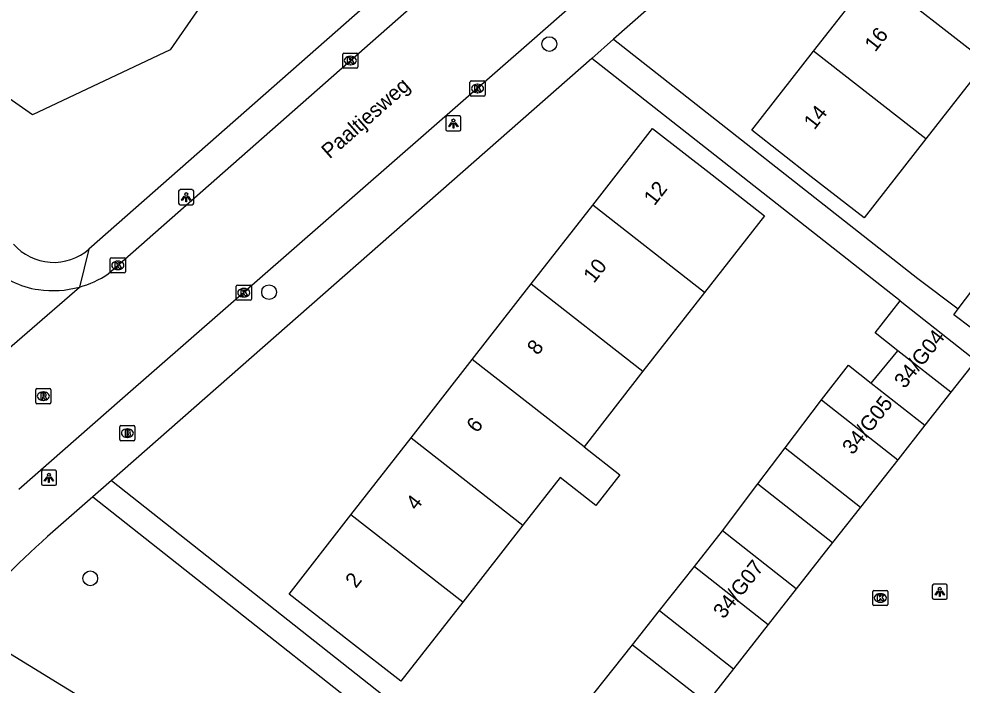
# Model space of a CAD drawing. Extents: x 158352 to 159489, y 383828 to 384597.
# Drawn here: x 158926.2 to 158988.7, y 383926.5 to 383970.6 of the extents above; entities that cross this region are included whole.
import ezdxf

# ---------------------------------------------------------------- set-up
doc = ezdxf.new("R2010")
doc.units = 0
for name, color, linetype in [('IMGEO_Boom', 7, 'Continuous'), ('IMGEO_Brandkraan', 7, 'Continuous'), ('IMGEO_Kolk', 7, 'Continuous'), ('IMGEO_Lichtpunt', 7, 'Continuous'), ('IMGEO_Openbare_ruimte_label', 7, 'Continuous'), ('IMGEO_Pand', 7, 'Continuous'), ('IMGEO_Pand_nummerreeks', 7, 'Continuous'), ('IMGEO_Rijbaan_lokaal_open', 7, 'Continuous'), ('IMGEO_Rioolput', 7, 'Continuous'), ('IMGEO_Voetpad_open', 7, 'Continuous')]:
    doc.layers.add(name, color=color, linetype=linetype)

msp = doc.modelspace()

# ---------------------------------------------------------------- linework, layer by layer
at = {"layer": 'IMGEO_Boom'}
for centre in [(158961.37, 383968.951), (158942.793, 383952.515), (158930.939, 383933.55)]:
    msp.add_circle(centre, 0.489, dxfattribs=at)
at = {"layer": 'IMGEO_Brandkraan'}
for p, q in [((158932.898, 383942.747), (158932.898, 383943.599)), ((158932.973, 383943.673), (158933.825, 383943.673)), ((158933.386, 383943.453), (158933.411, 383943.453)), ((158933.899, 383943.599), (158933.899, 383942.747)), ((158933.825, 383942.673), (158932.973, 383942.673)), ((158933.409, 383942.893), (158933.384, 383942.893))]:
    msp.add_line(p, q, dxfattribs=at)
for points in [[(158932.898, 383942.747), (158932.898, 383943.599)], [(158932.973, 383943.673), (158933.825, 383943.673)], [(158933.246, 383943.373), (158933.246, 383942.973), (158933.459, 383942.973)], [(158933.477, 383943.373), (158933.246, 383943.373)], [(158933.425, 383943.292), (158933.371, 383943.292), (158933.371, 383943.216)], [(158933.371, 383943.216), (158933.424, 383943.216)], [(158933.899, 383943.599), (158933.899, 383942.747)], [(158933.825, 383942.673), (158932.973, 383942.673)], [(158933.433, 383943.14), (158933.371, 383943.14), (158933.371, 383943.059)], [(158933.371, 383943.059), (158933.433, 383943.059)]]:
    msp.add_lwpolyline(points, dxfattribs=at)
for centre, radius, start, end in [((158932.975, 383943.597), 0.0765, 91.55205, 178.44795), ((158932.975, 383943.597), 0.0765, 91.55205, 178.44795), ((158933.426, 383943.254), 0.0379, 267.82845, 90.93552), ((158933.481, 383943.228), 0.145, 59.4692, 91.53667), ((158933.506, 383943.275), 0.0922, 285.51372, 58.15012), ((158933.823, 383943.597), 0.0765, 1.55205, 88.44795), ((158933.823, 383943.597), 0.0765, 1.55205, 88.44795), ((158932.975, 383942.749), 0.0765, 181.55205, 268.44795), ((158932.975, 383942.749), 0.0765, 181.55205, 268.44795), ((158933.434, 383943.099), 0.0404, 269.87594, 90.50774), ((158933.465, 383943.224), 0.251, 268.66757, 293.53466), ((158933.511, 383943.083), 0.105, 301.31148, 78.98903), ((158933.823, 383942.749), 0.0765, 271.55205, 358.44795), ((158933.823, 383942.749), 0.0765, 271.55205, 358.44795)]:
    msp.add_arc(centre, radius, start, end, dxfattribs=at)
for centre, major_axis, ratio, start_param, end_param in [((158933.385, 383943.173), (-0.387, 0.002), 0.722429, 4.712389, 7.853982), ((158933.41, 383943.173), (-0.39, 0.002), 0.717154, 1.570796, 4.712389)]:
    msp.add_ellipse(centre, major_axis=major_axis, ratio=ratio, start_param=start_param, end_param=end_param, dxfattribs=at)
at = {"layer": 'IMGEO_Kolk'}
for p, q in [((158947.676, 383967.435), (158947.676, 383968.287)), ((158947.751, 383968.361), (158948.603, 383968.361)), ((158948.677, 383968.287), (158948.677, 383967.435)), ((158948.164, 383968.141), (158948.189, 383968.141)), ((158948.603, 383967.361), (158947.751, 383967.361)), ((158948.187, 383967.581), (158948.162, 383967.581)), ((158956.109, 383965.582), (158956.109, 383966.434)), ((158956.184, 383966.508), (158957.036, 383966.508)), ((158957.11, 383966.434), (158957.11, 383965.582)), ((158956.62, 383965.728), (158956.595, 383965.728)), ((158956.597, 383966.288), (158956.622, 383966.288)), ((158957.036, 383965.508), (158956.184, 383965.508)), ((158932.264, 383953.863), (158932.264, 383954.715)), ((158932.339, 383954.789), (158933.191, 383954.789)), ((158932.752, 383954.569), (158932.777, 383954.569)), ((158933.265, 383954.715), (158933.265, 383953.863)), ((158932.775, 383954.009), (158932.75, 383954.009)), ((158933.191, 383953.789), (158932.339, 383953.789)), ((158940.614, 383952.052), (158940.614, 383952.904)), ((158940.689, 383952.978), (158941.541, 383952.978)), ((158941.102, 383952.758), (158941.127, 383952.758)), ((158941.615, 383952.904), (158941.615, 383952.052)), ((158941.541, 383951.978), (158940.689, 383951.978)), ((158941.125, 383952.198), (158941.1, 383952.198)), ((158982.808, 383931.826), (158982.808, 383932.678)), ((158982.883, 383932.752), (158983.735, 383932.752)), ((158983.809, 383932.678), (158983.809, 383931.826)), ((158983.319, 383931.972), (158983.294, 383931.972)), ((158983.296, 383932.532), (158983.321, 383932.532)), ((158983.735, 383931.752), (158982.883, 383931.752))]:
    msp.add_line(p, q, dxfattribs=at)
for points in [[(158947.676, 383967.435), (158947.676, 383968.287)], [(158947.751, 383968.361), (158948.603, 383968.361)], [(158948.677, 383968.287), (158948.677, 383967.435)], [(158947.997, 383968.061), (158948.12, 383968.061), (158948.12, 383967.91), (158948.25, 383968.061), (158948.414, 383968.061), (158948.268, 383967.91), (158948.421, 383967.661), (158948.269, 383967.661), (158948.184, 383967.825), (158948.12, 383967.758), (158948.12, 383967.661), (158947.997, 383967.661), (158947.997, 383968.061)], [(158948.603, 383967.361), (158947.751, 383967.361)], [(158956.109, 383965.582), (158956.109, 383966.434)], [(158956.184, 383966.508), (158957.036, 383966.508)], [(158957.11, 383966.434), (158957.11, 383965.582)], [(158956.43, 383966.208), (158956.553, 383966.208), (158956.553, 383966.057), (158956.683, 383966.208), (158956.847, 383966.208), (158956.701, 383966.057), (158956.854, 383965.808), (158956.702, 383965.808), (158956.617, 383965.972), (158956.553, 383965.905), (158956.553, 383965.808), (158956.43, 383965.808), (158956.43, 383966.208)], [(158957.036, 383965.508), (158956.184, 383965.508)], [(158932.264, 383953.863), (158932.264, 383954.715)], [(158932.339, 383954.789), (158933.191, 383954.789)], [(158932.585, 383954.489), (158932.708, 383954.489), (158932.708, 383954.338), (158932.838, 383954.489), (158933.002, 383954.489), (158932.856, 383954.338), (158933.009, 383954.089), (158932.857, 383954.089), (158932.772, 383954.253), (158932.708, 383954.186), (158932.708, 383954.089), (158932.585, 383954.089), (158932.585, 383954.489)], [(158933.265, 383954.715), (158933.265, 383953.863)], [(158933.191, 383953.789), (158932.339, 383953.789)], [(158940.614, 383952.052), (158940.614, 383952.904)], [(158940.689, 383952.978), (158941.541, 383952.978)], [(158940.935, 383952.678), (158941.058, 383952.678), (158941.058, 383952.527), (158941.188, 383952.678), (158941.352, 383952.678), (158941.206, 383952.527), (158941.359, 383952.278), (158941.207, 383952.278), (158941.122, 383952.442), (158941.058, 383952.375), (158941.058, 383952.278), (158940.935, 383952.278), (158940.935, 383952.678)], [(158941.615, 383952.904), (158941.615, 383952.052)], [(158941.541, 383951.978), (158940.689, 383951.978)], [(158982.808, 383931.826), (158982.808, 383932.678)], [(158982.883, 383932.752), (158983.735, 383932.752)], [(158983.809, 383932.678), (158983.809, 383931.826)], [(158983.129, 383932.452), (158983.252, 383932.452), (158983.252, 383932.301), (158983.382, 383932.452), (158983.546, 383932.452), (158983.4, 383932.301), (158983.553, 383932.052), (158983.401, 383932.052), (158983.316, 383932.216), (158983.252, 383932.149), (158983.252, 383932.052), (158983.129, 383932.052), (158983.129, 383932.452)], [(158983.735, 383931.752), (158982.883, 383931.752)]]:
    msp.add_lwpolyline(points, dxfattribs=at)
for centre, start, end in [((158947.753, 383968.285), 91.55205, 178.44795), ((158947.753, 383968.285), 91.55205, 178.44795), ((158948.601, 383968.285), 1.55205, 88.44795), ((158948.601, 383968.285), 1.55205, 88.44795), ((158947.753, 383967.437), 181.55205, 268.44795), ((158947.753, 383967.437), 181.55205, 268.44795), ((158948.601, 383967.437), 271.55205, 358.44795), ((158948.601, 383967.437), 271.55205, 358.44795), ((158956.186, 383966.432), 91.55205, 178.44795), ((158956.186, 383966.432), 91.55205, 178.44795), ((158957.034, 383966.432), 1.55205, 88.44795), ((158957.034, 383966.432), 1.55205, 88.44795), ((158956.186, 383965.584), 181.55205, 268.44795), ((158956.186, 383965.584), 181.55205, 268.44795), ((158957.034, 383965.584), 271.55205, 358.44795), ((158957.034, 383965.584), 271.55205, 358.44795), ((158932.341, 383954.713), 91.55205, 178.44795), ((158932.341, 383954.713), 91.55205, 178.44795), ((158933.189, 383954.713), 1.55205, 88.44795), ((158933.189, 383954.713), 1.55205, 88.44795), ((158932.341, 383953.865), 181.55205, 268.44795), ((158932.341, 383953.865), 181.55205, 268.44795), ((158933.189, 383953.865), 271.55205, 358.44795), ((158933.189, 383953.865), 271.55205, 358.44795), ((158940.691, 383952.902), 91.55205, 178.44795), ((158940.691, 383952.902), 91.55205, 178.44795), ((158941.539, 383952.902), 1.55205, 88.44795), ((158941.539, 383952.902), 1.55205, 88.44795), ((158940.691, 383952.054), 181.55205, 268.44795), ((158940.691, 383952.054), 181.55205, 268.44795), ((158941.539, 383952.054), 271.55205, 358.44795), ((158941.539, 383952.054), 271.55205, 358.44795), ((158982.885, 383932.676), 91.55205, 178.44795), ((158982.885, 383932.676), 91.55205, 178.44795), ((158983.733, 383932.676), 1.55205, 88.44795), ((158983.733, 383932.676), 1.55205, 88.44795), ((158982.885, 383931.828), 181.55205, 268.44795), ((158982.885, 383931.828), 181.55205, 268.44795), ((158983.733, 383931.828), 271.55205, 358.44795), ((158983.733, 383931.828), 271.55205, 358.44795)]:
    msp.add_arc(centre, 0.0765, start, end, dxfattribs=at)
for centre, major_axis, ratio, start_param, end_param in [((158948.163, 383967.861), (-0.387, 0.002), 0.722429, 4.712389, 7.853982), ((158948.188, 383967.861), (-0.39, 0.002), 0.717154, 1.570796, 4.712389), ((158956.596, 383966.008), (-0.387, 0.002), 0.722429, 4.712389, 7.853982), ((158956.621, 383966.008), (-0.39, 0.002), 0.717154, 1.570796, 4.712389), ((158932.751, 383954.289), (-0.387, 0.002), 0.722429, 4.712389, 7.853982), ((158932.776, 383954.289), (-0.39, 0.002), 0.717154, 1.570796, 4.712389), ((158941.101, 383952.478), (-0.387, 0.002), 0.722429, 4.712389, 7.853982), ((158941.126, 383952.478), (-0.39, 0.002), 0.717154, 1.570796, 4.712389), ((158983.295, 383932.252), (-0.387, 0.002), 0.722429, 4.712389, 7.853982), ((158983.32, 383932.252), (-0.39, 0.002), 0.717154, 1.570796, 4.712389)]:
    msp.add_ellipse(centre, major_axis=major_axis, ratio=ratio, start_param=start_param, end_param=end_param, dxfattribs=at)
at = {"layer": 'IMGEO_Lichtpunt'}
for p, q in [((158954.512, 383964.097), (158954.512, 383963.29)), ((158954.512, 383964.097), (158954.512, 383963.29)), ((158955.414, 383964.192), (158954.606, 383964.192)), ((158955.414, 383964.192), (158954.606, 383964.192)), ((158955.508, 383963.29), (158955.508, 383964.097)), ((158955.508, 383963.29), (158955.508, 383964.097)), ((158954.606, 383963.196), (158955.414, 383963.196)), ((158954.606, 383963.196), (158955.414, 383963.196)), ((158936.797, 383959.211), (158936.797, 383958.404)), ((158936.797, 383959.211), (158936.797, 383958.404)), ((158937.699, 383959.306), (158936.891, 383959.306)), ((158937.699, 383959.306), (158936.891, 383959.306)), ((158937.793, 383958.404), (158937.793, 383959.211)), ((158937.793, 383958.404), (158937.793, 383959.211)), ((158936.891, 383958.31), (158937.699, 383958.31)), ((158936.891, 383958.31), (158937.699, 383958.31)), ((158928.601, 383940.714), (158927.793, 383940.714)), ((158928.601, 383940.714), (158927.793, 383940.714)), ((158927.699, 383940.619), (158927.699, 383939.812)), ((158927.699, 383940.619), (158927.699, 383939.812)), ((158928.695, 383939.812), (158928.695, 383940.619)), ((158928.695, 383939.812), (158928.695, 383940.619)), ((158927.793, 383939.718), (158928.601, 383939.718)), ((158927.793, 383939.718), (158928.601, 383939.718)), ((158986.753, 383933.065), (158986.753, 383932.258)), ((158986.753, 383933.065), (158986.753, 383932.258)), ((158987.655, 383933.16), (158986.847, 383933.16)), ((158987.655, 383933.16), (158986.847, 383933.16)), ((158987.749, 383932.258), (158987.749, 383933.065)), ((158987.749, 383932.258), (158987.749, 383933.065)), ((158986.847, 383932.164), (158987.655, 383932.164)), ((158986.847, 383932.164), (158987.655, 383932.164))]:
    msp.add_line(p, q, dxfattribs=at)
for points in [[(158954.886, 383963.761), (158954.925, 383963.733), (158954.737, 383963.471), (158954.699, 383963.498), (158954.886, 383963.761)], [(158954.988, 383963.713), (158955.035, 383963.713), (158955.035, 383963.391), (158954.988, 383963.391), (158954.988, 383963.713)], [(158955.098, 383963.733), (158955.136, 383963.76), (158955.323, 383963.498), (158955.284, 383963.47), (158955.098, 383963.733)], [(158937.171, 383958.875), (158937.21, 383958.847), (158937.022, 383958.585), (158936.984, 383958.612), (158937.171, 383958.875)], [(158937.383, 383958.847), (158937.421, 383958.874), (158937.608, 383958.612), (158937.569, 383958.584), (158937.383, 383958.847)], [(158937.273, 383958.827), (158937.32, 383958.827), (158937.32, 383958.505), (158937.273, 383958.505), (158937.273, 383958.827)], [(158928.073, 383940.283), (158928.112, 383940.255), (158927.924, 383939.993), (158927.886, 383940.02), (158928.073, 383940.283)], [(158928.175, 383940.235), (158928.222, 383940.235), (158928.222, 383939.913), (158928.175, 383939.913), (158928.175, 383940.235)], [(158928.285, 383940.255), (158928.323, 383940.282), (158928.51, 383940.02), (158928.471, 383939.992), (158928.285, 383940.255)], [(158987.127, 383932.729), (158987.166, 383932.701), (158986.978, 383932.439), (158986.94, 383932.466), (158987.127, 383932.729)], [(158987.229, 383932.681), (158987.276, 383932.681), (158987.276, 383932.359), (158987.229, 383932.359), (158987.229, 383932.681)], [(158987.339, 383932.701), (158987.377, 383932.728), (158987.564, 383932.466), (158987.525, 383932.438), (158987.339, 383932.701)]]:
    msp.add_lwpolyline(points, dxfattribs=at)
for centre in [(158955.011, 383963.895), (158937.296, 383959.009), (158928.198, 383940.417), (158987.252, 383932.863)]:
    msp.add_circle(centre, 0.0994, dxfattribs=at)
for centre, start, end in [((158954.606, 383964.097), 90, 180), ((158954.606, 383964.097), 90, 180), ((158955.414, 383964.097), 0, 90), ((158955.414, 383964.097), 0, 90), ((158954.606, 383963.29), 180, 270), ((158954.606, 383963.29), 180, 270), ((158955.414, 383963.29), 270, 0), ((158955.414, 383963.29), 270, 360), ((158936.891, 383959.211), 90, 180), ((158936.891, 383959.211), 90, 180), ((158937.699, 383959.211), 0, 90), ((158937.699, 383959.211), 0, 90), ((158936.891, 383958.404), 180, 270), ((158936.891, 383958.404), 180, 270), ((158937.699, 383958.404), 270, 0), ((158937.699, 383958.404), 270, 360), ((158927.793, 383940.619), 90, 180), ((158927.793, 383940.619), 90, 180), ((158928.601, 383940.619), 0, 90), ((158928.601, 383940.619), 0, 90), ((158927.793, 383939.812), 180, 270), ((158927.793, 383939.812), 180, 270), ((158928.601, 383939.812), 270, 0), ((158928.601, 383939.812), 270, 360), ((158986.847, 383933.065), 90, 180), ((158986.847, 383933.065), 90, 180), ((158987.655, 383933.065), 0, 90), ((158987.655, 383933.065), 0, 90), ((158986.847, 383932.258), 180, 270), ((158986.847, 383932.258), 180, 270), ((158987.655, 383932.258), 270, 0), ((158987.655, 383932.258), 270, 360)]:
    msp.add_arc(centre, 0.0946, start, end, dxfattribs=at)
at = {"layer": 'IMGEO_Pand'}
for points in [[(158942.064, 383993.055), (158945.302, 383990.812), (158944.51, 383980.531), (158941.041, 383975.522), (158941.772, 383975.016), (158940.461, 383973.122), (158939.733, 383973.626), (158936.229, 383968.568), (158927.106, 383964.273), (158923.783, 383966.575), (158923.258, 383965.819), (158921.407, 383967.086), (158921.917, 383967.823), (158921.65, 383968.008), (158918.613, 383970.106), (158919.414, 383980.407), (158920.76, 383982.358), (158918.578, 383983.891), (158917.999, 383983.086)], [(158978.88, 383968.476), (158982.869, 383973.585)], [(158982.869, 383973.585), (158990.329, 383967.786)], [(158986.331, 383962.673), (158982.233, 383957.432), (158978.734, 383960.163), (158974.793, 383963.24), (158978.88, 383968.476)], [(158986.331, 383962.673), (158978.88, 383968.476)], [(158990.329, 383967.786), (158986.331, 383962.673)], [(158964.243, 383958.286), (158968.21, 383963.367), (158972.151, 383960.29), (158975.621, 383957.581), (158971.654, 383952.5)], [(158960.164, 383953.061), (158964.243, 383958.286)], [(158971.654, 383952.5), (158964.243, 383958.286)], [(158988.471, 383951.405), (158990.338, 383953.876), (158992.681, 383952.105), (158990.526, 383949.252)], [(158956.262, 383948.062), (158960.164, 383953.061)], [(158960.164, 383953.061), (158967.575, 383947.275)], [(158971.654, 383952.5), (158967.575, 383947.275)], [(158984.473, 383948.633), (158982.969, 383949.814), (158984.631, 383951.929)], [(158984.631, 383951.929), (158989.64, 383947.992)], [(158990.526, 383949.252), (158988.182, 383951.022), (158988.471, 383951.405)], [(158982.703, 383946.486), (158984.473, 383948.633)], [(158987.979, 383945.879), (158984.473, 383948.633)], [(158952.206, 383942.867), (158956.262, 383948.062)], [(158963.673, 383942.276), (158956.262, 383948.062)], [(158979.401, 383945.379), (158981.199, 383947.667), (158982.703, 383946.486)], [(158989.64, 383947.992), (158987.979, 383945.879)], [(158967.575, 383947.275), (158963.673, 383942.276)], [(158982.703, 383946.486), (158986.26, 383943.692)], [(158987.979, 383945.879), (158986.26, 383943.692)], [(158976.994, 383942.189), (158979.401, 383945.379)], [(158979.401, 383945.379), (158984.462, 383941.404)], [(158986.26, 383943.692), (158984.462, 383941.404)], [(158948.212, 383937.751), (158952.206, 383942.867)], [(158952.206, 383942.867), (158959.618, 383937.081)], [(158963.673, 383942.276), (158966.051, 383940.42), (158964.461, 383938.383), (158962.084, 383940.24), (158959.618, 383937.081)], [(158975.198, 383939.809), (158976.994, 383942.189)], [(158976.994, 383942.189), (158981.991, 383938.261)], [(158984.462, 383941.404), (158981.991, 383938.261)], [(158972.846, 383936.692), (158975.198, 383939.809)], [(158975.198, 383939.809), (158980.149, 383935.918)], [(158981.991, 383938.261), (158980.149, 383935.918)], [(158955.624, 383931.965), (158951.535, 383926.727), (158948.064, 383929.436), (158944.123, 383932.513), (158948.212, 383937.751)], [(158955.624, 383931.965), (158948.212, 383937.751)], [(158959.618, 383937.081), (158955.624, 383931.965)], [(158970.993, 383934.335), (158972.846, 383936.692)], [(158977.736, 383932.848), (158972.846, 383936.692)], [(158980.149, 383935.918), (158977.736, 383932.848)], [(158968.678, 383931.413), (158970.993, 383934.335)], [(158970.993, 383934.335), (158975.883, 383930.491)], [(158977.736, 383932.848), (158975.883, 383930.491)], [(158966.89, 383929.155), (158968.678, 383931.413)], [(158968.678, 383931.413), (158973.579, 383927.56)], [(158975.883, 383930.491), (158973.579, 383927.56)], [(158935.131, 383908.739), (158931.408, 383911.01), (158932.07, 383912.095), (158923.17, 383917.524), (158922.528, 383916.47), (158922.2, 383916.67), (158922.843, 383917.725), (158919.543, 383919.738), (158918.859, 383918.617), (158918.515, 383918.827), (158924.769, 383929.082), (158929.037, 383926.476), (158941.365, 383918.947)], [(158962.534, 383923.657), (158966.89, 383929.155)], [(158966.89, 383929.155), (158971.799, 383925.296)], [(158973.579, 383927.56), (158971.799, 383925.296)]]:
    msp.add_lwpolyline(points, dxfattribs=at)
at = {"layer": 'IMGEO_Rijbaan_lokaal_open'}
for points in [[(158932.122, 383953.722), (158963.526, 383981.375), (158979.284, 383994.988)], [(158983.266, 383989.284), (158968.343, 383976.328), (158960.04, 383969.004), (158933.072, 383945.457), (158926.205, 383939.436)], [(158916.322, 383940.83), (158930.218, 383952.85)]]:
    msp.add_lwpolyline(points, dxfattribs=at)
for centre, radius, start, end in [((158928.122, 383957.792), 5.141, 222.22559, 263.13229), ((158928.489, 383959.14), 6.524, 285.37066, 303.8433), ((158928.48, 383959.168), 6.552, 261.45886, 285.3806)]:
    msp.add_arc(centre, radius, start, end, dxfattribs=at)
at = {"layer": 'IMGEO_Rioolput'}
for p, q in [((158927.325, 383945.199), (158927.325, 383946.051)), ((158927.4, 383946.125), (158928.252, 383946.125)), ((158927.813, 383945.905), (158927.838, 383945.905)), ((158928.326, 383946.051), (158928.326, 383945.199)), ((158928.252, 383945.125), (158927.4, 383945.125)), ((158927.836, 383945.345), (158927.811, 383945.345))]:
    msp.add_line(p, q, dxfattribs=at)
for points in [[(158927.325, 383945.199), (158927.325, 383946.051)], [(158927.4, 383946.125), (158928.252, 383946.125)], [(158927.914, 383945.823), (158927.662, 383945.825), (158927.662, 383945.425)], [(158927.84, 383945.744), (158927.786, 383945.744), (158927.786, 383945.663)], [(158928.326, 383946.051), (158928.326, 383945.199)], [(158928.252, 383945.125), (158927.4, 383945.125)], [(158927.662, 383945.425), (158927.786, 383945.425), (158927.786, 383945.587), (158927.797, 383945.587)], [(158927.786, 383945.663), (158927.838, 383945.663)], [(158927.844, 383945.558), (158927.915, 383945.425), (158928.055, 383945.425), (158927.99, 383945.551)]]:
    msp.add_lwpolyline(points, dxfattribs=at)
for centre, radius, start, end in [((158927.402, 383946.049), 0.0765, 91.55205, 178.44795), ((158927.402, 383946.049), 0.0765, 91.55205, 178.44795), ((158927.846, 383945.648), 0.0964, 77.00612, 93.18647), ((158927.86, 383945.705), 0.0378, 276.66336, 79.67722), ((158927.913, 383945.713), 0.109, 350.36119, 89.41601), ((158928.25, 383946.049), 0.0765, 1.55205, 88.44795), ((158928.25, 383946.049), 0.0765, 1.55205, 88.44795), ((158927.402, 383945.201), 0.0765, 181.55205, 268.44795), ((158927.402, 383945.201), 0.0765, 181.55205, 268.44795), ((158927.796, 383945.534), 0.0533, 26.02933, 88.69889), ((158927.822, 383945.852), 0.19, 274.7715, 282.96867), ((158927.911, 383945.713), 0.112, 277.58423, 350.98172), ((158927.895, 383945.498), 0.108, 29.51342, 73.79051), ((158928.25, 383945.201), 0.0765, 271.55205, 358.44795), ((158928.25, 383945.201), 0.0765, 271.55205, 358.44795)]:
    msp.add_arc(centre, radius, start, end, dxfattribs=at)
for centre, major_axis, ratio, start_param, end_param in [((158927.812, 383945.625), (-0.387, 0.002), 0.722429, 4.712389, 7.853982), ((158927.837, 383945.625), (-0.39, 0.002), 0.717154, 1.570796, 4.712389)]:
    msp.add_ellipse(centre, major_axis=major_axis, ratio=ratio, start_param=start_param, end_param=end_param, dxfattribs=at)
at = {"layer": 'IMGEO_Voetpad_open'}
for points in [[(158990.338, 383990.981), (158965.629, 383969.277)], [(158969.722, 383989.587), (158930.848, 383955.369)], [(158964.179, 383968.004), (158965.629, 383969.277)], [(158965.629, 383969.277), (158985.803, 383953.421), (158988.471, 383951.405)], [(158964.179, 383968.004), (158932.342, 383940.038)], [(158984.631, 383951.929), (158964.179, 383968.004)], [(158930.848, 383955.369), (158930.218, 383952.85)], [(158932.342, 383940.038), (158931.11, 383938.956)], [(158932.342, 383940.038), (158957.085, 383920.484), (158958.903, 383919.055)], [(158931.11, 383938.956), (158928.107, 383936.318)], [(158931.11, 383938.956), (158957.903, 383917.789), (158962.844, 383913.905), (158962.945, 383914.033), (158963.842, 383915.174)]]:
    msp.add_lwpolyline(points, dxfattribs=at)
for centre, radius, start, end in [((158928.514, 383958.022), 3.534, 221.16688, 311.34053), ((158958.453, 383901.64), 46.081, 131.18843, 141.51734)]:
    msp.add_arc(centre, radius, start, end, dxfattribs=at)

# ---------------------------------------------------------------- texts
at = {"layer": 'IMGEO_Openbare_ruimte_label'}
msp.add_text('Paaltjesweg', height=1, rotation=41.35294, dxfattribs=at).set_placement((158946.803, 383961.305))
at = {"layer": 'IMGEO_Pand_nummerreeks'}
for s, rotation, p in [('16', 52.02217, (158982.969, 383968.383)), ('14', 52.02217, (158978.94, 383963.222)), ('12', 52.02167, (158968.334, 383958.195)), ('10', 52.02167, (158964.322, 383953.058)), ('34/G04', 51.82976, (158984.926, 383946.074)), ('8', 52.02167, (158960.592, 383948.28)), ('34/G05', 51.83549, (158981.478, 383941.685)), ('6', 52.01884, (158956.575, 383943.134)), ('4', 52.02167, (158952.561, 383937.992)), ('34/G07', 51.82667, (158972.927, 383930.808)), ('2', 52.02167, (158948.545, 383932.848))]:
    msp.add_text(s, height=1, rotation=rotation, dxfattribs=at).set_placement(p)

doc.saveas('drawing.dxf')
